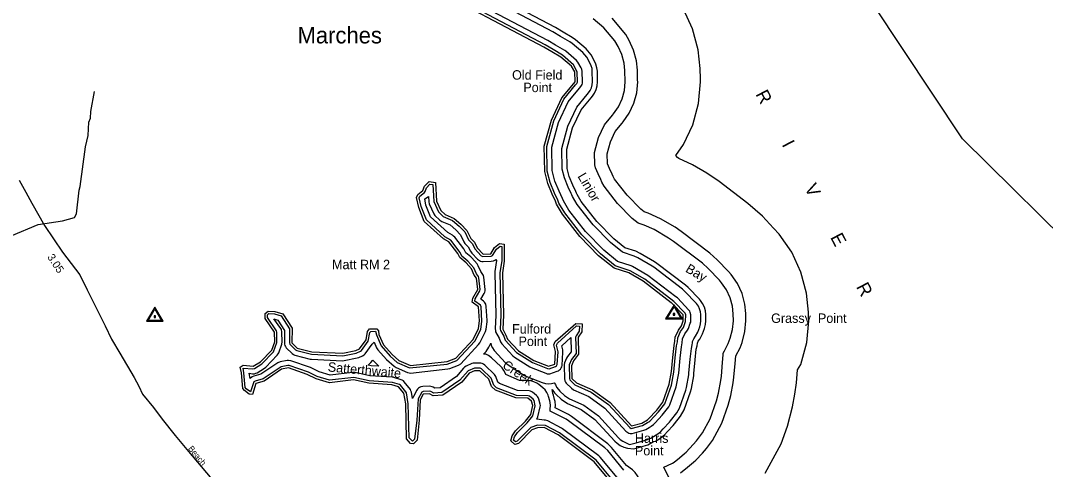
# Model space of a CAD drawing. Extents: x 2532689 to 2764727, y 536648 to 732970.
# Drawn here: x 2707995 to 2724345, y 616304 to 623462 of the extents above; entities that cross this region are included whole.
import ezdxf

# ---------------------------------------------------------------- set-up
doc = ezdxf.new("R2010")
doc.units = 0
for name, color, linetype in [('Exist Boundary Political CountyLine', 7, 'Continuous'), ('Exist Hydrographic Bay Label', 7, 'Continuous'), ('Exist Hydrographic Buffer Line', 7, 'Continuous'), ('Exist Hydrographic Creek Single Shore', 7, 'Continuous'), ('Exist Hydrographic Creek Single Shore Label', 7, 'Continuous'), ('Exist Hydrographic Point Label', 7, 'Continuous'), ('Exist Hydrographic River Shore', 7, 'Continuous'), ('Exist Hydrographic River Shore Label', 7, 'Continuous'), ('Exist Road Secondary Mileage Hundredths English Label', 7, 'Continuous'), ('Exist Road Secondary Type 51 Attributed', 7, 'Continuous'), ('Exist Road Secondary Type 51 Label', 7, 'Continuous'), ('Exist Survey Geodetic Marker CELL', 7, 'Continuous'), ('Exist Survey Geodetic Marker Label', 7, 'Continuous')]:
    doc.layers.add(name, color=color, linetype=linetype)

msp = doc.modelspace()

# ---------------------------------------------------------------- linework, layer by layer
at = {"layer": 'Exist Boundary Political CountyLine'}
msp.add_lwpolyline([(2725059, 619564), (2723021, 621575), (2720158, 625885), (2719695, 626688), (2719186, 627661), (2718954, 629004), (2719055, 630024), (2719880, 632200), (2720081, 633301), (2719991, 636848)], dxfattribs=at)
at = {"layer": 'Exist Hydrographic Buffer Line'}
for points in [[(2718696, 618235), (2718707, 618290), (2718712, 618324), (2718714, 618345), (2718733, 618387), (2718764, 618431), (2718798, 618495), (2718829, 618579), (2718842, 618628), (2718847, 618676), (2718845, 618774), (2718840, 618817), (2718828, 618864), (2718807, 618908), (2718779, 618948), (2718588, 619148), (2718556, 619177), (2718096, 619527), (2718069, 619545), (2717840, 619680), (2717784, 619705), (2717598, 619766), (2717405, 619920), (2717128, 620203), (2716874, 620529), (2716800, 620656), (2716790, 620681), (2716781, 620704), (2716732, 620807), (2716671, 620952), (2716637, 621093), (2716629, 621422), (2716726, 621777), (2716868, 622079), (2717035, 622282), (2717055, 622306), (2717082, 622344), (2717103, 622389), (2717115, 622436), (2717120, 622484), (2717116, 622652), (2717111, 622694), (2717099, 622741), (2717078, 622785), (2717026, 622875), (2716965, 622949), (2716795, 623093), (2716756, 623120), (2716611, 623206), (2716485, 623280), (2714596, 624278)], [(2718927, 618676), (2718925, 618776), (2718919, 618831), (2718903, 618891), (2718876, 618948), (2718840, 618999), (2718824, 619017), (2718645, 619204), (2718604, 619241), (2718145, 619590), (2718110, 619614), (2717881, 619749), (2717808, 619782), (2717636, 619837), (2717459, 619979), (2717188, 620255), (2716940, 620574), (2716872, 620690), (2716865, 620709), (2716853, 620738), (2716805, 620839), (2716748, 620977), (2716717, 621104), (2716709, 621412), (2716802, 621749), (2716936, 622035), (2717097, 622231), (2717117, 622255), (2717151, 622304), (2717178, 622361), (2717194, 622422), (2717200, 622484), (2717196, 622654), (2717190, 622708), (2717174, 622768), (2717147, 622825), (2717095, 622915), (2717016, 623010), (2716846, 623154), (2716796, 623189), (2716652, 623274), (2716526, 623349), (2714639, 624346)], [(2716958, 622464), (2716960, 622484), (2716956, 622648), (2716948, 622686), (2716940, 622705), (2716887, 622795), (2716861, 622826), (2716691, 622971), (2716675, 622983), (2716530, 623068), (2716404, 623142), (2714508, 624144)], [(2717735, 616958), (2717917, 617005), (2717998, 617053), (2718016, 617063), (2718035, 617076), (2718173, 617223), (2718272, 617351), (2718379, 617649), (2718418, 617857), (2718438, 618084), (2718458, 618273), (2718473, 618341), (2718479, 618405), (2718523, 618506), (2718568, 618570), (2718604, 618662), (2718605, 618769), (2718595, 618794), (2718414, 618982), (2717951, 619336), (2717718, 619473), (2717482, 619551), (2717244, 619742), (2716947, 620045), (2716675, 620394), (2716582, 620552), (2716565, 620598), (2716512, 620709), (2716443, 620877), (2716398, 621062), (2716388, 621452), (2716500, 621861), (2716664, 622208), (2716850, 622435), (2716870, 622459), (2716879, 622477), (2716876, 622646), (2716818, 622755), (2716639, 622910), (2716489, 622999), (2716363, 623073), (2714464, 624076)], [(2718448, 621307), (2718572, 621484), (2718719, 621800), (2718809, 622137), (2718840, 622484), (2718839, 622534), (2718835, 622695), (2718805, 622992), (2718715, 623329), (2718568, 623645)], [(2719201, 618129), (2719202, 618157), (2719224, 618198), (2719285, 618314), (2719316, 618397), (2719354, 618537), (2719367, 618676), (2719364, 618786), (2719352, 618907), (2719316, 619042), (2719257, 619168), (2719177, 619282), (2719142, 619322), (2718963, 619509), (2718871, 619591), (2718411, 619940), (2718333, 619993), (2718104, 620128), (2717943, 620200), (2717848, 620231), (2717754, 620306), (2717520, 620545), (2717305, 620822), (2717268, 620885), (2717250, 620927), (2717207, 621018), (2717167, 621114), (2717155, 621163), (2717150, 621358), (2717216, 621596), (2717311, 621798), (2717436, 621950), (2717456, 621974), (2717532, 622084), (2717591, 622211), (2717627, 622345), (2717640, 622484), (2717635, 622665), (2717623, 622784), (2717587, 622919), (2717528, 623045), (2717476, 623136), (2717301, 623345), (2717131, 623489)], [(2719549, 618942), (2719504, 619110), (2719431, 619268), (2719331, 619411), (2719286, 619461), (2719107, 619647), (2718992, 619750), (2718532, 620100), (2718435, 620165), (2718206, 620300), (2718005, 620391), (2717944, 620410), (2717889, 620455), (2717671, 620677), (2717471, 620934), (2717446, 620976), (2717431, 621013), (2717390, 621100), (2717358, 621177), (2717351, 621334), (2717404, 621527), (2717481, 621690), (2717590, 621823), (2717610, 621846), (2717706, 621984), (2717779, 622142), (2717824, 622311), (2717840, 622484), (2717839, 622509), (2717835, 622670), (2717820, 622819), (2717775, 622987), (2717702, 623145), (2717649, 623236), (2717430, 623498)], [(2717752, 616877), (2717939, 616928), (2717969, 616941), (2718021, 616972), (2718038, 616983), (2718056, 616994), (2718093, 617021), (2718118, 617048), (2718231, 617168), (2718336, 617302), (2718354, 617336), (2718455, 617622), (2718497, 617842), (2718518, 618077), (2718537, 618260), (2718551, 618324), (2718557, 618385), (2718593, 618466), (2718633, 618523), (2718648, 618551), (2718679, 618634), (2718685, 618655), (2718687, 618676), (2718685, 618771), (2718678, 618809), (2718669, 618828), (2718657, 618845), (2718472, 619038), (2718448, 619058), (2717999, 619399), (2717759, 619542), (2717734, 619553), (2717520, 619622), (2717297, 619801), (2717007, 620097), (2716741, 620439), (2716654, 620587), (2716640, 620625), (2716585, 620742), (2716519, 620902), (2716477, 621072), (2716468, 621442), (2716576, 621833), (2716732, 622165), (2716912, 622384), (2716932, 622408), (2716944, 622424), (2716952, 622443), (2716958, 622464)], [(2719873, 616245), (2720127, 616711), (2720228, 616997), (2720309, 617302), (2720346, 617503), (2720371, 617686), (2720389, 617895), (2720441, 617979), (2720536, 618329), (2720567, 618676), (2720566, 618720), (2720564, 618812), (2720534, 619115), (2720444, 619452), (2720297, 619768), (2720097, 620054), (2720007, 620153), (2719828, 620340), (2719598, 620545), (2719138, 620896), (2718944, 621026), (2718715, 621161), (2718498, 621264), (2718472, 621276), (2718448, 621307)], [(2713135, 618118), (2713351, 618160), (2713418, 618188), (2713434, 618201), (2713539, 618347), (2713566, 618486), (2713581, 618506), (2713658, 618507), (2713673, 618450), (2713747, 618277), (2713891, 618111), (2714005, 618010), (2714201, 617925), (2714803, 617985), (2714953, 618043), (2715244, 618349), (2715338, 618536), (2715356, 618668), (2715343, 618898), (2715333, 618921), (2715243, 618989), (2715246, 619023), (2715322, 619150), (2715328, 619171), (2715306, 619359), (2715299, 619378), (2715266, 619422), (2715224, 619518), (2715132, 619626), (2715033, 619706), (2715010, 619761), (2714858, 619958), (2714765, 620015), (2714469, 620283), (2714385, 620495), (2714352, 620634), (2714365, 620663), (2714439, 620719), (2714452, 620738), (2714473, 620796), (2714526, 620851), (2714573, 620845), (2714588, 620577), (2714661, 620414), (2714738, 620339), (2714888, 620271), (2714992, 620185), (2715080, 620093), (2715139, 619967), (2715203, 619903), (2715244, 619820), (2715345, 619711), (2715367, 619700), (2715500, 619704), (2715524, 619714), (2715585, 619818), (2715647, 619863), (2715671, 619861), (2715670, 619628), (2715641, 619446), (2715658, 618764), (2715647, 618542), (2715652, 618521), (2715702, 618430), (2715728, 618368), (2715907, 618169), (2716160, 618007), (2716403, 617912), (2716425, 617910), (2716529, 617945), (2716547, 617957), (2716556, 617976), (2716569, 618181), (2716543, 618287), (2716558, 618320), (2716865, 618592), (2716910, 618590), (2716906, 618509), (2716856, 618434), (2716850, 618411), (2716856, 618155), (2716784, 618058), (2716748, 617972), (2716750, 617756), (2716759, 617732), (2716838, 617656), (2717099, 617539), (2717372, 617341), (2717712, 616971), (2717735, 616958)], [(2711693, 617830), (2711729, 617831), (2711749, 617837), (2711768, 617845), (2711885, 617917), (2711909, 617937), (2712088, 618125), (2712106, 618147), (2712114, 618166), (2712162, 618301), (2712169, 618341), (2712165, 618495), (2712157, 618533), (2712149, 618552), (2712036, 618707), (2712102, 618684), (2712206, 618521), (2712204, 618324), (2712205, 618301), (2712211, 618281), (2712220, 618262), (2712232, 618245), (2712327, 618153), (2712350, 618136), (2712369, 618128), (2712614, 618065), (2712638, 618061), (2713131, 618038), (2713160, 618040), (2713367, 618082), (2713392, 618089), (2713450, 618115), (2713479, 618133), (2713494, 618147), (2713604, 618300), (2713634, 618335), (2713673, 618245), (2713694, 618213), (2713831, 618058), (2713953, 617950), (2713985, 617929), (2714170, 617851), (2714196, 617844), (2714217, 617842), (2714812, 617906), (2714842, 617913), (2714982, 617968), (2715016, 617988), (2715303, 618295), (2715322, 618323), (2715410, 618501), (2715422, 618540), (2715436, 618659), (2715436, 618680), (2715422, 618903), (2715415, 618937), (2715407, 618956), (2715395, 618973), (2715380, 618988), (2715337, 619019), (2715391, 619110), (2715400, 619130), (2715406, 619150), (2715408, 619171), (2715386, 619368), (2715379, 619395), (2715371, 619414), (2715336, 619462), (2715297, 619550), (2715278, 619581), (2715192, 619679), (2715176, 619694), (2715098, 619756), (2715083, 619792), (2715067, 619820), (2714921, 620007), (2714904, 620026), (2714887, 620038), (2714813, 620080), (2714537, 620330), (2714461, 620519), (2714442, 620617), (2714503, 620657), (2714508, 620573), (2714515, 620538), (2714589, 620380), (2714606, 620354), (2714684, 620280), (2714717, 620258), (2714846, 620202), (2714938, 620126), (2715013, 620047), (2715067, 619933), (2715084, 619907), (2715137, 619855), (2715172, 619785), (2715193, 619754), (2715287, 619656), (2715314, 619635), (2715333, 619626)], [(2715333, 619626), (2715353, 619621), (2715374, 619619), (2715503, 619624), (2715540, 619631), (2715559, 619640), (2715576, 619652), (2715590, 619635), (2715562, 619458), (2715561, 619437), (2715578, 618765), (2715567, 618546), (2715569, 618519), (2715574, 618499), (2715630, 618395), (2715653, 618338), (2715673, 618305), (2715848, 618114), (2715873, 618094), (2716118, 617940), (2716138, 617930), (2716374, 617837), (2716397, 617831), (2716418, 617829), (2716438, 617831), (2716555, 617869), (2716577, 617879), (2716594, 617891), (2716609, 617905), (2716621, 617923), (2716629, 617942), (2716635, 617962), (2716648, 618176), (2716645, 618214), (2716630, 618277), (2716775, 618406), (2716776, 618181), (2716720, 618106), (2716704, 618079), (2716673, 618002), (2716666, 617978), (2716665, 617957), (2716670, 617754), (2716677, 617716), (2716686, 617697), (2716698, 617680), (2716783, 617598), (2716817, 617575), (2717059, 617469), (2717318, 617281), (2717653, 616917), (2717682, 616894), (2717701, 616885), (2717721, 616880), (2717752, 616877)], [(2719285, 617330), (2719325, 617482), (2719362, 617684), (2719375, 617775), (2719394, 617992), (2719406, 618117), (2719473, 618244), (2719504, 618328), (2719551, 618503), (2719567, 618676), (2719566, 618698), (2719564, 618790), (2719549, 618942)], [(2717457, 616113), (2717177, 616451), (2716594, 616890), (2716368, 617007), (2716241, 617010), (2716136, 616971), (2715919, 616754), (2715891, 616747), (2715859, 616773), (2715873, 616824), (2715923, 616894), (2716076, 617045), (2716168, 617157), (2716206, 617317), (2716186, 617404), (2716173, 617424), (2716114, 617471), (2716090, 617480), (2715905, 617485), (2715590, 617605), (2715543, 617650), (2715501, 617758), (2715346, 617908), (2715326, 617918), (2715236, 617918), (2715137, 617879), (2715005, 617726), (2714715, 617529), (2714588, 617518), (2714539, 617546), (2714520, 617551), (2714418, 617547), (2714394, 617538), (2714336, 617432), (2714315, 617091), (2714282, 616789), (2714248, 616754), (2714193, 616808), (2714180, 617352), (2714150, 617525), (2714142, 617543), (2714056, 617648), (2714038, 617660), (2713927, 617693), (2713554, 617719), (2713314, 617771), (2712926, 617727), (2712728, 617788), (2712587, 617856), (2712279, 617960), (2712259, 617962), (2712151, 617941), (2711863, 617750), (2711737, 617714), (2711717, 617701), (2711666, 617544), (2711595, 617592), (2711580, 617610), (2711559, 617847), (2711544, 617917), (2711703, 617910), (2711728, 617915), (2711843, 617986), (2712031, 618180), (2712086, 618327), (2712085, 618493), (2712078, 618514), (2711937, 618725), (2711936, 618769), (2711958, 618788), (2712046, 618784), (2712153, 618752), (2712286, 618544), (2712284, 618323), (2712289, 618302), (2712382, 618211), (2712400, 618202), (2712634, 618142), (2713135, 618118)], [(2717779, 616634), (2718004, 616697), (2718064, 616733), (2718091, 616748), (2718122, 616754), (2718176, 616786), (2718225, 616824), (2718268, 616857), (2718317, 616909), (2718406, 617004), (2718428, 617030), (2718525, 617156), (2718580, 617256), (2718681, 617543), (2718696, 617597), (2718733, 617799), (2718737, 617832), (2718757, 618053), (2718775, 618223), (2718786, 618273), (2718792, 618316), (2718803, 618347), (2718829, 618384), (2718873, 618467), (2718904, 618551), (2718921, 618614), (2718927, 618676)], [(2717618, 616295), (2717363, 616604), (2717315, 616649), (2716738, 617082), (2716697, 617108), (2716477, 617220), (2716446, 617234), (2716441, 617267), (2716447, 617325), (2716442, 617374), (2716436, 617400), (2716417, 617468), (2716411, 617489), (2716390, 617533), (2716362, 617573), (2716328, 617608), (2716263, 617659), (2716229, 617682), (2716184, 617703), (2716137, 617716), (2716097, 617720), (2715952, 617724), (2715735, 617818), (2715725, 617844), (2715706, 617883), (2715678, 617923), (2715655, 617948), (2715510, 618083), (2715459, 618121), (2715415, 618142), (2715379, 618143), (2715420, 618186), (2715466, 618252), (2715499, 618319), (2715505, 618278), (2715522, 618242), (2715550, 618202), (2715731, 618006), (2715788, 617959), (2716032, 617804), (2716080, 617781), (2716316, 617688), (2716369, 617673), (2716418, 617669), (2716466, 617673), (2716508, 617684), (2716527, 617661), (2716547, 617617), (2716575, 617577), (2716596, 617555), (2716673, 617482), (2716753, 617428), (2716979, 617329), (2717212, 617161), (2717535, 616808), (2717562, 616783), (2717602, 616755), (2717711, 616704)], [(2717711, 616704), (2717817, 616728), (2717982, 616774), (2718051, 616804), (2718094, 616830), (2718136, 616855), (2718175, 616885), (2718210, 616912), (2718246, 616950), (2718348, 617059), (2718365, 617079), (2718462, 617205), (2718505, 617283), (2718606, 617569), (2718617, 617612), (2718654, 617814), (2718658, 617839), (2718678, 618061), (2718696, 618235)], [(2716240, 617470), (2716225, 617485), (2716163, 617534), (2716130, 617553), (2716109, 617558), (2715920, 617565), (2715634, 617674), (2715611, 617695), (2715576, 617786), (2715556, 617820), (2715400, 617966), (2715379, 617982), (2715360, 617991), (2715339, 617997), (2715319, 617998), (2715236, 617998), (2715215, 617997), (2715195, 617991), (2715105, 617952), (2715076, 617934), (2715062, 617919), (2714950, 617786), (2714687, 617607), (2714606, 617600), (2714579, 617615), (2714561, 617624), (2714540, 617629), (2714520, 617631), (2714415, 617627), (2714379, 617620), (2714360, 617611), (2714343, 617599), (2714328, 617584), (2714316, 617567), (2714265, 617468), (2714246, 617433), (2714229, 617538), (2714223, 617559), (2714215, 617578), (2714117, 617699), (2714102, 617715), (2714085, 617727), (2714066, 617735), (2713949, 617770), (2713924, 617774), (2713565, 617798), (2713331, 617849), (2713292, 617851), (2712934, 617809), (2712757, 617862), (2712622, 617928), (2712305, 618036), (2712267, 618043), (2712246, 618041), (2712136, 618020), (2712099, 618006), (2711829, 617823), (2711715, 617790), (2711688, 617779), (2711656, 617752), (2711640, 617837), (2711693, 617830)], [(2713710, 617949), (2713588, 617957), (2713538, 617968), (2713582, 618010), (2713616, 618045), (2713710, 617949)], [(2718335, 616177), (2718259, 616340), (2718316, 616368), (2718396, 616405), (2718420, 616420), (2718506, 616490), (2718587, 616557), (2718612, 616580), (2718727, 616702), (2718776, 616761), (2718873, 616886), (2718995, 617110), (2719096, 617396), (2719129, 617518), (2719166, 617720), (2719175, 617793), (2719195, 618011), (2719201, 618129)], [(2717663, 616367), (2717424, 616655), (2717363, 616713), (2716786, 617146), (2716734, 617179), (2716523, 617287), (2716527, 617325), (2716521, 617387), (2716513, 617422), (2716495, 617490), (2716486, 617516), (2716478, 617577), (2716514, 617526), (2716541, 617497), (2716617, 617424), (2716721, 617355), (2716939, 617259), (2717158, 617101), (2717477, 616754), (2717510, 616722), (2717562, 616686), (2717618, 616659), (2717679, 616643), (2717779, 616634)], [(2717610, 616110), (2717511, 616174), (2717239, 616502), (2717219, 616521), (2716642, 616954), (2716625, 616965), (2716405, 617078), (2716370, 617089), (2716350, 617091), (2716229, 617107), (2716249, 617141), (2716284, 617300), (2716287, 617325), (2716285, 617346), (2716263, 617425), (2716252, 617453), (2716240, 617470)], [(2718525, 616252), (2718632, 616339), (2718732, 616420), (2718765, 616452), (2718872, 616565), (2718935, 616639), (2719032, 616764), (2719184, 617043), (2719285, 617330)], [(2718538, 614851), (2718554, 614911), (2718560, 614966), (2718562, 615054), (2718564, 615140), (2718558, 615210), (2718542, 615271), (2718516, 615328), (2718496, 615358), (2718418, 615467), (2718402, 615488), (2718357, 615532), (2718325, 615556), (2718195, 615643), (2718087, 615715), (2718008, 615817), (2717968, 615889), (2717962, 615909), (2717937, 615990), (2717850, 616177), (2717835, 616204), (2717799, 616255), (2717755, 616299), (2717663, 616367)]]:
    msp.add_lwpolyline(points, dxfattribs=at)
at = {"layer": 'Exist Hydrographic Creek Single Shore'}
msp.add_lwpolyline([(2707523, 619915), (2707848, 620030), (2708277, 620208), (2708667, 620266), (2708857, 620323), (2708889, 620380), (2708930, 620756), (2708945, 620816), (2709030, 621450), (2709075, 621629), (2709087, 621843), (2709110, 621903), (2709116, 622012), (2709175, 622329)], dxfattribs=at)
at = {"layer": 'Exist Hydrographic River Shore'}
for points in [[(2716469, 622964), (2716343, 623039), (2714443, 624043), (2714196, 624236), (2714093, 624360), (2714057, 624460), (2714005, 624557), (2713844, 624662), (2713574, 624799), (2713442, 624909)], [(2716819, 622460), (2716840, 622484), (2716836, 622645), (2716784, 622735), (2716614, 622879), (2716469, 622964)], [(2718375, 618962), (2717927, 619304), (2717698, 619439), (2717463, 619515), (2717217, 619712), (2716917, 620018), (2716642, 620372), (2716546, 620535), (2716528, 620584), (2716476, 620693), (2716405, 620864), (2716358, 621056), (2716348, 621456), (2716463, 621875), (2716630, 622230), (2716819, 622460)], [(2715188, 619502), (2715102, 619600), (2715000, 619681), (2714973, 619746), (2714827, 619934), (2714742, 619983), (2714436, 620259), (2714347, 620482), (2714310, 620639), (2714333, 620689), (2714415, 620751), (2714439, 620818), (2714512, 620893), (2714612, 620881), (2714628, 620579), (2714698, 620431), (2714766, 620368), (2714910, 620305), (2715020, 620214), (2715114, 620116), (2715176, 619984), (2715236, 619927), (2715280, 619837), (2715374, 619739), (2715499, 619744), (2715555, 619845), (2715636, 619904), (2715712, 619897), (2715710, 619625), (2715681, 619440), (2715698, 618764), (2715687, 618540), (2715739, 618447), (2715765, 618382), (2715937, 618196), (2716182, 618041), (2716418, 617949), (2716517, 617983), (2716529, 618183), (2716501, 618291), (2716525, 618344), (2716851, 618633), (2716952, 618627), (2716946, 618496), (2716890, 618411), (2716897, 618142), (2716816, 618034), (2716785, 617957), (2716790, 617757), (2716866, 617685), (2717119, 617574), (2717399, 617371), (2717742, 616998)], [(2717431, 616082), (2717147, 616425), (2716570, 616858), (2716350, 616971), (2716242, 616970), (2716151, 616934), (2715940, 616718), (2715882, 616703), (2715814, 616759), (2715837, 616842), (2715893, 616920), (2716048, 617074), (2716137, 617182), (2716167, 617325), (2716148, 617393), (2716089, 617440), (2715897, 617445), (2715569, 617570), (2715509, 617627), (2715464, 617743), (2715319, 617878), (2715236, 617878), (2715154, 617842), (2715032, 617696), (2714729, 617490), (2714579, 617477), (2714520, 617511), (2714420, 617507), (2714372, 617413), (2714355, 617088), (2714321, 616771), (2714264, 616713), (2714214, 616717), (2714154, 616794), (2714140, 617351), (2714111, 617518), (2714025, 617623), (2713916, 617654), (2713549, 617679), (2713306, 617731), (2712923, 617686), (2712713, 617750), (2712570, 617820), (2712267, 617923), (2712159, 617902), (2711881, 617713), (2711748, 617675), (2711694, 617499), (2711644, 617507), (2711568, 617563), (2711542, 617595), (2711519, 617843), (2711500, 617934), (2711549, 617969), (2711708, 617949), (2711823, 618020), (2712002, 618207), (2712049, 618341), (2712045, 618492), (2711898, 618712), (2711896, 618788), (2711945, 618829), (2712053, 618824), (2712179, 618786), (2712327, 618556), (2712324, 618322), (2712410, 618240), (2712644, 618181), (2713137, 618158), (2713344, 618199), (2713402, 618225), (2713507, 618370), (2713528, 618502), (2713561, 618546), (2713677, 618548), (2713703, 618516), (2713713, 618457), (2713784, 618293), (2713921, 618137), (2714032, 618040), (2714217, 617962), (2714799, 618025), (2714939, 618080), (2715215, 618377), (2715303, 618554), (2715317, 618673), (2715303, 618896), (2715201, 618970), (2715208, 619036), (2715288, 619171), (2715267, 619354), (2715232, 619402), (2715188, 619502)], [(2717996, 617098), (2718006, 617104), (2718144, 617250), (2718241, 617376), (2718342, 617662), (2718379, 617864), (2718399, 618088), (2718419, 618279), (2718434, 618349), (2718440, 618415), (2718488, 618525), (2718536, 618593), (2718567, 618676), (2718565, 618768), (2718386, 618955), (2718375, 618962)], [(2717742, 616998), (2717907, 617044), (2717996, 617098)]]:
    msp.add_lwpolyline(points, dxfattribs=at)
at = {"layer": 'Exist Road Secondary Type 51 Attributed'}
msp.add_lwpolyline([(2707973, 620916), (2708078, 620725), (2708176, 620550), (2708377, 620193), (2708662, 619770), (2708942, 619405), (2709060, 619167), (2709344, 618596), (2709445, 618382), (2709580, 618158), (2709809, 617770), (2709880, 617632), (2709942, 617506), (2710116, 617290), (2710253, 617104), (2710463, 616845), (2710648, 616620), (2711047, 616152)], dxfattribs=at)
at = {"layer": 'Exist Survey Geodetic Marker CELL'}
for points in [[(2710271, 618668), (2710137, 618894), (2710004, 618668)], [(2710245, 618680), (2710030, 618680), (2710137, 618862)], [(2718553, 618703), (2718419, 618930), (2718285, 618703)], [(2718527, 618716), (2718311, 618716), (2718419, 618898)], [(2710150, 618727), (2710150, 618755), (2710125, 618755), (2710125, 618727)], [(2718431, 618762), (2718431, 618790), (2718407, 618790), (2718407, 618762)]]:
    msp.add_lwpolyline(points, close=True, dxfattribs=at)

# ---------------------------------------------------------------- texts
at = {"layer": 'Exist Hydrographic Bay Label'}
for s, rotation, p in [('Linior', 300.3414, (2716875, 620979)), ('Bay', 329.4415, (2718590, 619463))]:
    msp.add_text(s, height=150, rotation=rotation, dxfattribs=at).set_placement(p)
at = {"layer": 'Exist Hydrographic Creek Single Shore Label'}
msp.add_text('Marches', height=262.5, dxfattribs=at).set_placement((2712414, 623096))
for s, rotation, p in [(' Creek', 325.8585, (2715623, 617965)), ('Satterthwaite ', 354.7852, (2712892, 617868))]:
    msp.add_text(s, height=150, rotation=rotation, dxfattribs=at).set_placement(p)
at = {"layer": 'Exist Hydrographic Point Label'}
for s, p in [('Old Field', (2715836, 622519)), ('Point', (2716015, 622320)), ('Grassy  Point', (2719968, 618641)), ('Fulford', (2715835, 618471)), ('Point', (2715939, 618272)), ('Harris', (2717795, 616728)), ('Point', (2717795, 616529))]:
    msp.add_text(s, height=150, dxfattribs=at).set_placement(p)
at = {"layer": 'Exist Hydrographic River Shore Label'}
msp.add_text('R         I         V         E         R', height=210, rotation=297.5793, dxfattribs=at).set_placement((2719715, 622288))
at = {"layer": 'Exist Road Secondary Mileage Hundredths English Label'}
msp.add_text('3.05', height=125, rotation=303.3915, dxfattribs=at).set_placement((2708415, 619691))
at = {"layer": 'Exist Road Secondary Type 51 Label'}
msp.add_text('Beach', height=95, rotation=309.5682, dxfattribs=at).set_placement((2710663, 616633))
at = {"layer": 'Exist Survey Geodetic Marker Label'}
msp.add_text('Matt RM 2', height=150, dxfattribs=at).set_placement((2712964, 619497))

doc.saveas('drawing.dxf')
